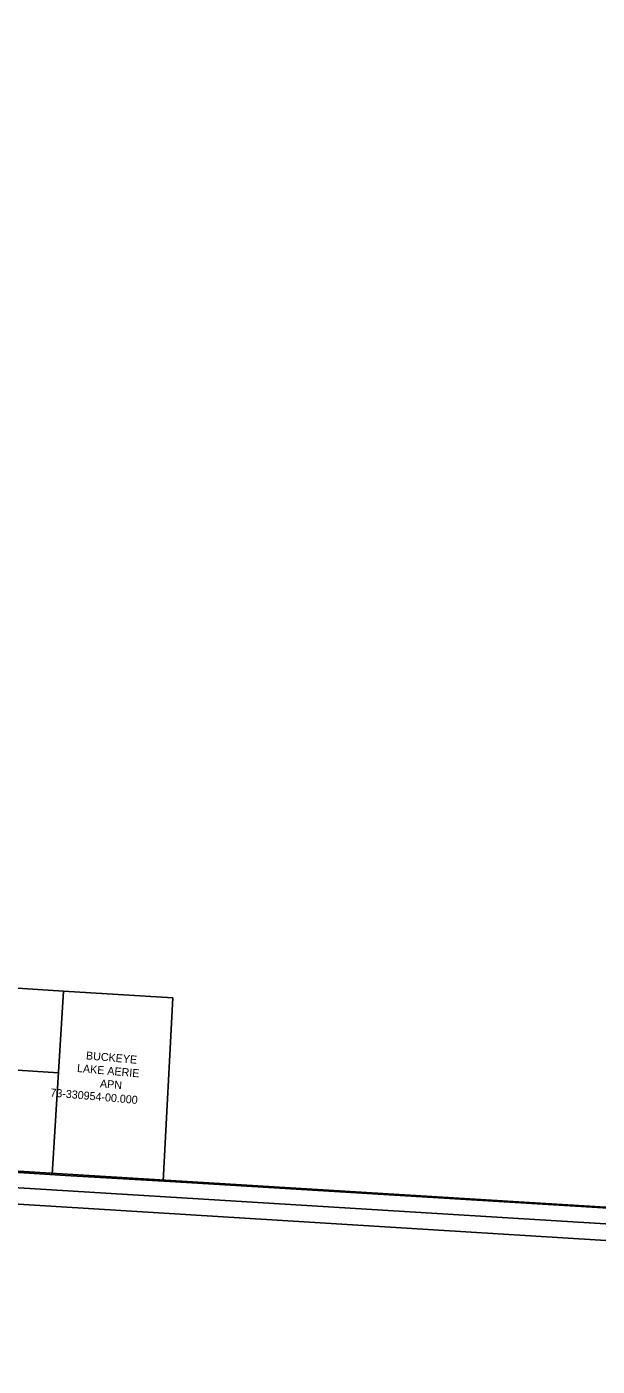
# Model space of a CAD drawing. Extents: x 1957117 to 1971063, y 701601 to 715861.
# Drawn here: x 1963478 to 1964618, y 701601 to 704278 of the extents above; entities that cross this region are included whole.
import ezdxf

# ---------------------------------------------------------------- set-up
doc = ezdxf.new("R2010")
doc.units = 0
for name, color, linetype in [('DV_X_County_Line', 7, 'Continuous'), ('DV_X_Property_Line', 7, 'Continuous'), ('HY_X_Water_Edge', 7, 'Continuous'), ('RW_X_Fee_RW', 7, 'Continuous'), ('SV_X_Text', 7, 'Continuous')]:
    doc.layers.add(name, color=color, linetype=linetype)

msp = doc.modelspace()

# ---------------------------------------------------------------- linework, layer by layer
at = {"layer": 'DV_X_County_Line'}
msp.add_line((1957993.3, 702294.2), (1968721.7, 701633.5), dxfattribs=at)
at = {"layer": 'DV_X_Property_Line'}
for p, q in [((1963551.4, 702350.5), (1963187.1, 702372.9)), ((1963528.8, 701983.7), (1963551.4, 702350.5)), ((1963551.4, 702350.5), (1963770, 702337)), ((1963770, 702337), (1963750.5, 701970.3)), ((1963237.4, 702205.5), (1963541.3, 702187.3))]:
    msp.add_line(p, q, dxfattribs=at)
at = {"layer": 'HY_X_Water_Edge'}
msp.add_spline([(1963191.7, 701994), (1963062, 702441.2), (1962863.5, 703169.4), (1962827.5, 703438.7), (1962823.2, 703537.4), (1962818, 703593.9), (1962818, 703697.3), (1962828.6, 703804.2), (1962836.5, 703844.7), (1962850.7, 703896), (1962867.3, 703938.8), (1962873.8, 703992.4), (1962884.1, 704091.4), (1962891.2, 704140.9), (1962897.4, 704180.5), (1962905.5, 704231), (1962943.9, 704328), (1962948.5, 704378.8), (1962964.1, 704426.3), (1963004.9, 704570.7), (1963042.1, 704716.5), (1963062, 704814.4), (1963072.2, 704860.2), (1963090, 704956.8), (1963107.1, 705031.8), (1963133.8, 705105.7), (1963148.7, 705206.7), (1963175.5, 705301.1), (1963191.6, 705353.4), (1963211, 705447.3), (1963219.5, 705497.3), (1963230.1, 705549.5), (1963251.1, 705591.2), (1963275.3, 705693.4), (1963293, 705784), (1963302.8, 705839.6), (1963335.1, 705936.8), (1963359.8, 706046.7), (1963389.1, 706177.3), (1963417.8, 706273.5), (1963475.9, 706451.9), (1963533.8, 706640.5), (1963553.9, 706697), (1963580.2, 706715.4), (1963609.2, 706718.7), (1963617.1, 706714.7), (1963619.4, 706694.7), (1963564.3, 706533.1), (1963531.9, 706395.2), (1963434.4, 706007), (1963354.1, 705679.2), (1963237.5, 705206.1), (1963167.4, 704893), (1963059.1, 704434.2), (1962907.9, 703908.7), (1962877.5, 703703.3), (1962898.4, 703412.1), (1962942.7, 703052.3), (1963049, 702674.9), (1963191.5, 702189.7), (1963245.4, 702019.8)], degree=3, dxfattribs=at)
at = {"layer": 'RW_X_Fee_RW'}
for p, q in [((1957995.3, 702327.2), (1968723.8, 701666.4)), ((1957991.2, 702261.3), (1968719.7, 701600.6))]:
    msp.add_line(p, q, dxfattribs=at)
msp.add_lwpolyline([(1964771.5, 701908.4), (1963775, 701968.8), (1963555.8, 701982), (1963398.1, 701991.9)], dxfattribs=at)

# ---------------------------------------------------------------- texts
at = {"layer": 'SV_X_Text'}
for s, p in [('BUCKEYE ', (1963596, 702214)), ('LAKE AERIE', (1963578.1, 702188.8)), ('APN ', (1963623.9, 702158)), ('73-330954-00.000', (1963524.8, 702139.9))]:
    msp.add_text(s, height=16, rotation=355, dxfattribs=at).set_placement(p)

doc.saveas('drawing.dxf')
